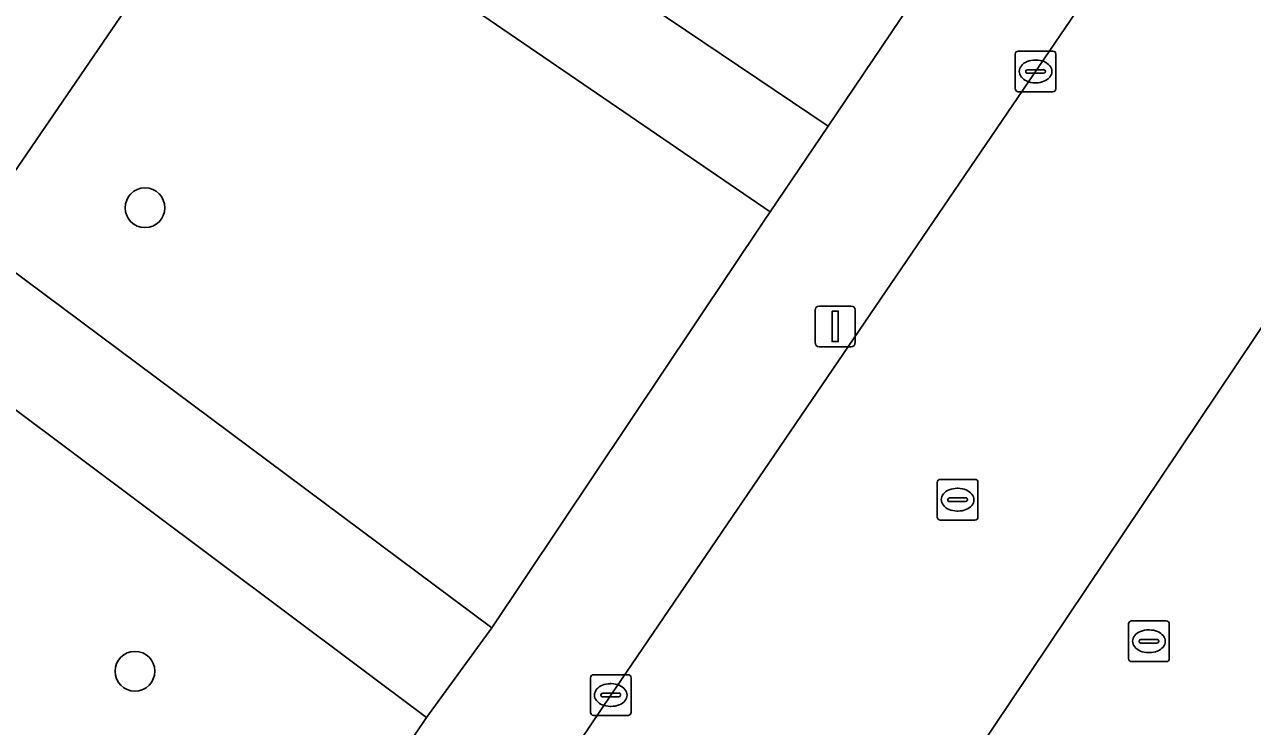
# Model space of a CAD drawing. Extents: x 159039 to 160102, y 381214 to 382524.
# Drawn here: x 159787.86 to 159818.08, y 382008.54 to 382025.81 of the extents above; entities that cross this region are included whole.
import ezdxf

# ---------------------------------------------------------------- set-up
doc = ezdxf.new("R2010")
doc.units = 0
for name, color, linetype in [('IMGEO_Boom', 7, 'Continuous'), ('IMGEO_Groenvoorziening', 7, 'Continuous'), ('IMGEO_Kolk', 7, 'Continuous'), ('IMGEO_Lichtmast', 7, 'Continuous'), ('IMGEO_Rijbaan_lokaal_gesloten', 7, 'Continuous'), ('IMGEO_Rijbaan_lokaal_open', 7, 'Continuous'), ('IMGEO_Rioolput', 7, 'Continuous'), ('IMGEO_Voetpad_gesloten', 7, 'Continuous')]:
    doc.layers.add(name, color=color, linetype=linetype)

msp = doc.modelspace()

# ---------------------------------------------------------------- linework, layer by layer
at = {"layer": 'IMGEO_Boom'}
for centre in [(159790.825, 382021.306), (159790.578, 382009.902)]:
    msp.add_circle(centre, 0.489, dxfattribs=at)
at = {"layer": 'IMGEO_Groenvoorziening'}
msp.add_lwpolyline([(159781.553, 381998.261), (159786.488, 381992.067), (159797.755, 382008.761), (159782.232, 382020.378), (159762.752, 382037.014)], dxfattribs=at)
for points in [[(159807.636, 382023.314), (159794.451, 382032.199), (159793.074, 382030.186), (159806.211, 382021.208)], [(159806.211, 382021.208), (159793.074, 382030.186), (159786.493, 382020.561), (159799.363, 382010.973), (159806.072, 382021.002)]]:
    msp.add_lwpolyline(points, close=True, dxfattribs=at)
at = {"layer": 'IMGEO_Kolk'}
for p, q in [((159812.242, 382024.234), (159812.242, 382025.086)), ((159812.317, 382025.16), (159813.169, 382025.16)), ((159813.243, 382025.086), (159813.243, 382024.234)), ((159812.73, 382024.94), (159812.755, 382024.94)), ((159812.501, 382024.654), (159812.501, 382024.666)), ((159812.939, 382024.617), (159812.541, 382024.617)), ((159812.544, 382024.703), (159812.942, 382024.703)), ((159812.985, 382024.666), (159812.985, 382024.654)), ((159813.169, 382024.16), (159812.317, 382024.16)), ((159812.753, 382024.38), (159812.728, 382024.38)), ((159801.787, 382008.891), (159801.787, 382009.743)), ((159801.862, 382009.817), (159802.714, 382009.817)), ((159802.788, 382009.743), (159802.788, 382008.891)), ((159802.089, 382009.36), (159802.487, 382009.36)), ((159802.275, 382009.597), (159802.3, 382009.597)), ((159802.046, 382009.311), (159802.046, 382009.323)), ((159802.484, 382009.274), (159802.086, 382009.274)), ((159802.298, 382009.037), (159802.273, 382009.037)), ((159802.53, 382009.323), (159802.53, 382009.311)), ((159802.714, 382008.817), (159801.862, 382008.817))]:
    msp.add_line(p, q, dxfattribs=at)
for points in [[(159812.242, 382024.234), (159812.242, 382025.086)], [(159812.317, 382025.16), (159813.169, 382025.16)], [(159813.243, 382025.086), (159813.243, 382024.234)], [(159813.169, 382024.16), (159812.317, 382024.16)], [(159801.787, 382008.891), (159801.787, 382009.743)], [(159801.862, 382009.817), (159802.714, 382009.817)], [(159802.788, 382009.743), (159802.788, 382008.891)], [(159802.714, 382008.817), (159801.862, 382008.817)]]:
    msp.add_lwpolyline(points, dxfattribs=at)
for centre, radius, start, end in [((159812.319, 382025.084), 0.0765, 91.552, 178.448), ((159812.319, 382025.084), 0.0765, 91.552, 178.448), ((159813.167, 382025.084), 0.0765, 1.552, 88.448), ((159813.167, 382025.084), 0.0765, 1.552, 88.448), ((159812.541, 382024.663), 0.0403, 85.8775, 175.7526), ((159812.538, 382024.653), 0.0366, 178.938, 274.7102), ((159812.942, 382024.66), 0.043, 264.8664, 352.4533), ((159812.946, 382024.665), 0.0386, 1.7309, 96.639), ((159812.319, 382024.236), 0.0765, 181.552, 268.448), ((159812.319, 382024.236), 0.0765, 181.552, 268.448), ((159813.167, 382024.236), 0.0765, 271.552, 358.448), ((159813.167, 382024.236), 0.0765, 271.552, 358.448), ((159801.864, 382009.741), 0.0765, 91.552, 178.448), ((159801.864, 382009.741), 0.0765, 91.552, 178.448), ((159802.712, 382009.741), 0.0765, 1.552, 88.448), ((159802.712, 382009.741), 0.0765, 1.552, 88.448), ((159802.086, 382009.32), 0.0403, 85.8775, 175.7526), ((159802.491, 382009.322), 0.0386, 1.7309, 96.639), ((159802.083, 382009.31), 0.0366, 178.938, 274.7102), ((159802.487, 382009.317), 0.043, 264.8664, 352.4533), ((159801.864, 382008.893), 0.0765, 181.552, 268.448), ((159801.864, 382008.893), 0.0765, 181.552, 268.448), ((159802.712, 382008.893), 0.0765, 271.552, 358.448), ((159802.712, 382008.893), 0.0765, 271.552, 358.448)]:
    msp.add_arc(centre, radius, start, end, dxfattribs=at)
for centre, major_axis, ratio, start_param, end_param in [((159812.729, 382024.66), (-0.387, 0.002), 0.722429, 4.712389, 7.853982), ((159812.754, 382024.66), (-0.39, 0.002), 0.717154, 1.570796, 4.712389), ((159802.274, 382009.317), (-0.387, 0.002), 0.722429, 4.712389, 7.853982), ((159802.299, 382009.317), (-0.39, 0.002), 0.717154, 1.570796, 4.712389)]:
    msp.add_ellipse(centre, major_axis=major_axis, ratio=ratio, start_param=start_param, end_param=end_param, dxfattribs=at)
at = {"layer": 'IMGEO_Lichtmast'}
for p, q in [((159807.316, 382017.987), (159807.316, 382018.787)), ((159807.316, 382018.787), (159807.316, 382017.987)), ((159807.416, 382018.887), (159808.206, 382018.887)), ((159808.206, 382018.887), (159807.416, 382018.887)), ((159808.306, 382018.787), (159808.306, 382017.987)), ((159808.306, 382017.987), (159808.306, 382018.787)), ((159808.206, 382017.887), (159807.416, 382017.887)), ((159807.416, 382017.887), (159808.206, 382017.887))]:
    msp.add_line(p, q, dxfattribs=at)
msp.add_lwpolyline([(159807.736, 382018.762), (159807.886, 382018.762), (159807.886, 382018.012), (159807.736, 382018.012), (159807.736, 382018.762)], dxfattribs=at)
for centre, start, end in [((159807.416, 382018.787), 90, 180), ((159807.416, 382018.787), 90, 180), ((159808.206, 382018.787), 0, 90), ((159808.206, 382018.787), 360, 90), ((159807.416, 382017.987), 180, 270), ((159807.416, 382017.987), 180, 270), ((159808.206, 382017.987), 270, 0), ((159808.206, 382017.987), 270, 0)]:
    msp.add_arc(centre, 0.1, start, end, dxfattribs=at)
at = {"layer": 'IMGEO_Rijbaan_lokaal_gesloten'}
for points in [[(159797.781, 381988.134), (159800.832, 381992.539), (159805.174, 381998.968), (159805.877, 382000), (159808.333, 382003.618), (159810.303, 382006.431), (159819.074, 382019.506), (159825.954, 382029.527), (159841.353, 382052.223), (159847.883, 382061.829), (159854.072, 382070.925), (159862.598, 382083.443), (159868.567, 382092.381), (159869.087, 382093.133)], [(159834.973, 382057.325), (159833.177, 382054.678), (159828.845, 382048.385), (159822.855, 382039.477), (159818.42, 382032.999), (159802.288, 382009.317), (159791.344, 381993.087)]]:
    msp.add_lwpolyline(points, dxfattribs=at)
at = {"layer": 'IMGEO_Rijbaan_lokaal_open'}
for points in [[(159791.344, 381993.087), (159802.288, 382009.317), (159818.42, 382032.999), (159822.855, 382039.477), (159828.845, 382048.385), (159833.177, 382054.678), (159834.973, 382057.325)], [(159830.305, 382056.632), (159825.942, 382050.294), (159824.347, 382047.933), (159822.669, 382045.388), (159821.48, 382043.662), (159820.972, 382042.904), (159819.96, 382041.41), (159815.719, 382035.224), (159814.214, 382032.996), (159812.343, 382030.199), (159811.171, 382028.466), (159810.629, 382027.758), (159809.618, 382026.244), (159807.636, 382023.314), (159806.211, 382021.208), (159806.072, 382021.002), (159799.363, 382010.973), (159797.755, 382008.761), (159786.488, 381992.067), (159790.053, 381987.951), (159790.522, 381988.634)], [(159819.074, 382019.506), (159810.303, 382006.431)]]:
    msp.add_lwpolyline(points, dxfattribs=at)
at = {"layer": 'IMGEO_Rioolput'}
for p, q in [((159810.323, 382013.697), (159810.323, 382014.549)), ((159810.398, 382014.623), (159811.25, 382014.623)), ((159811.324, 382014.549), (159811.324, 382013.697)), ((159810.811, 382014.403), (159810.836, 382014.403)), ((159810.582, 382014.117), (159810.582, 382014.129)), ((159811.02, 382014.08), (159810.622, 382014.08)), ((159810.625, 382014.166), (159811.023, 382014.166)), ((159811.066, 382014.129), (159811.066, 382014.117)), ((159811.25, 382013.623), (159810.398, 382013.623)), ((159810.834, 382013.843), (159810.809, 382013.843)), ((159815.032, 382010.214), (159815.032, 382011.066)), ((159815.107, 382011.14), (159815.959, 382011.14)), ((159815.52, 382010.92), (159815.545, 382010.92)), ((159816.033, 382011.066), (159816.033, 382010.214)), ((159815.291, 382010.634), (159815.291, 382010.646)), ((159815.729, 382010.597), (159815.331, 382010.597)), ((159815.334, 382010.683), (159815.732, 382010.683)), ((159815.775, 382010.646), (159815.775, 382010.634)), ((159815.543, 382010.36), (159815.518, 382010.36)), ((159815.959, 382010.14), (159815.107, 382010.14))]:
    msp.add_line(p, q, dxfattribs=at)
for points in [[(159810.323, 382013.697), (159810.323, 382014.549)], [(159810.398, 382014.623), (159811.25, 382014.623)], [(159811.324, 382014.549), (159811.324, 382013.697)], [(159811.25, 382013.623), (159810.398, 382013.623)], [(159815.032, 382010.214), (159815.032, 382011.066)], [(159815.107, 382011.14), (159815.959, 382011.14)], [(159816.033, 382011.066), (159816.033, 382010.214)], [(159815.959, 382010.14), (159815.107, 382010.14)]]:
    msp.add_lwpolyline(points, dxfattribs=at)
for centre, radius, start, end in [((159810.4, 382014.547), 0.0765, 91.552, 178.448), ((159810.4, 382014.547), 0.0765, 91.552, 178.448), ((159811.248, 382014.547), 0.0765, 1.552, 88.448), ((159811.248, 382014.547), 0.0765, 1.552, 88.448), ((159810.622, 382014.126), 0.0403, 85.8775, 175.7526), ((159810.619, 382014.116), 0.0366, 178.938, 274.7102), ((159811.023, 382014.123), 0.043, 264.8664, 352.4533), ((159811.027, 382014.128), 0.0386, 1.7309, 96.639), ((159810.4, 382013.699), 0.0765, 181.552, 268.448), ((159810.4, 382013.699), 0.0765, 181.552, 268.448), ((159811.248, 382013.699), 0.0765, 271.552, 358.448), ((159811.248, 382013.699), 0.0765, 271.552, 358.448), ((159815.109, 382011.064), 0.0765, 91.552, 178.448), ((159815.109, 382011.064), 0.0765, 91.552, 178.448), ((159815.957, 382011.064), 0.0765, 1.552, 88.448), ((159815.957, 382011.064), 0.0765, 1.552, 88.448), ((159815.331, 382010.643), 0.0403, 85.8775, 175.7526), ((159815.328, 382010.633), 0.0366, 178.938, 274.7102), ((159815.732, 382010.64), 0.043, 264.8664, 352.4533), ((159815.736, 382010.645), 0.0386, 1.7309, 96.639), ((159815.109, 382010.216), 0.0765, 181.552, 268.448), ((159815.109, 382010.216), 0.0765, 181.552, 268.448), ((159815.957, 382010.216), 0.0765, 271.552, 358.448), ((159815.957, 382010.216), 0.0765, 271.552, 358.448)]:
    msp.add_arc(centre, radius, start, end, dxfattribs=at)
for centre, major_axis, ratio, start_param, end_param in [((159810.81, 382014.123), (-0.387, 0.002), 0.722429, 4.712389, 7.853982), ((159810.835, 382014.123), (-0.39, 0.002), 0.717154, 1.570796, 4.712389), ((159815.519, 382010.64), (-0.387, 0.002), 0.722429, 4.712389, 7.853982), ((159815.544, 382010.64), (-0.39, 0.002), 0.717154, 1.570796, 4.712389)]:
    msp.add_ellipse(centre, major_axis=major_axis, ratio=ratio, start_param=start_param, end_param=end_param, dxfattribs=at)
at = {"layer": 'IMGEO_Voetpad_gesloten'}
msp.add_lwpolyline([(159813.825, 382124.21), (159832.833, 382098.3), (159833.972, 382096.747), (159810.005, 382061.335), (159803.974, 382052.416), (159801.772, 382049.254), (159796.306, 382041.186), (159790.065, 382031.975), (159784.272, 382023.425), (159783.78, 382022.699), (159786.493, 382020.561), (159793.074, 382030.186), (159794.451, 382032.199), (159807.636, 382023.314), (159809.618, 382026.244), (159806.345, 382028.428), (159805.492, 382028.997), (159805.43, 382028.906), (159796.247, 382035.141), (159796.307, 382035.23), (159795.474, 382035.774), (159847.301, 382112.071)], dxfattribs=at)
msp.add_lwpolyline([(159777.424, 382028.056), (159775.282, 382029.86), (159774.643, 382030.399), (159764.357, 382039.067), (159762.752, 382037.014), (159782.232, 382020.378), (159797.755, 382008.761), (159799.363, 382010.973), (159786.493, 382020.561), (159783.78, 382022.699)], close=True, dxfattribs=at)

doc.saveas('drawing.dxf')
